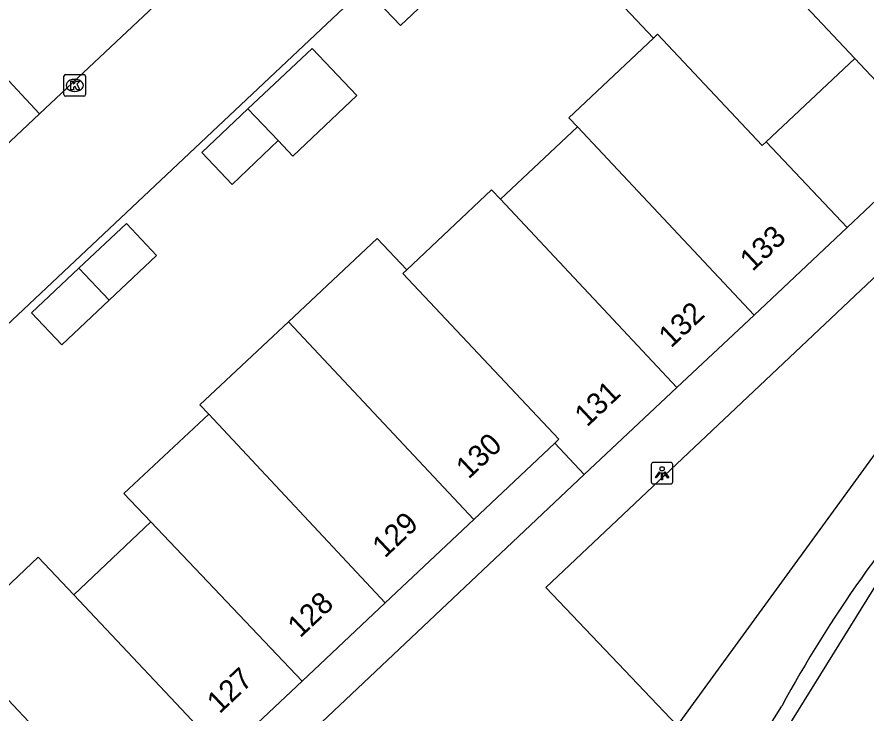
# Model space of a CAD drawing. Extents: x 162542 to 163144, y 380786 to 381511.
# Drawn here: x 162864.72 to 162904.12, y 381342.45 to 381374.74 of the extents above; entities that cross this region are included whole.
import ezdxf

# ---------------------------------------------------------------- set-up
doc = ezdxf.new("R2010")
doc.units = 0
for name, color, linetype in [('IMGEO_Groenvoorziening', 7, 'Continuous'), ('IMGEO_Kolk', 7, 'Continuous'), ('IMGEO_Lichtpunt', 7, 'Continuous'), ('IMGEO_Muur', 7, 'Continuous'), ('IMGEO_Pand', 7, 'Continuous'), ('IMGEO_Pand_nummerreeks', 7, 'Continuous'), ('IMGEO_Rijbaan_lokaal_open', 7, 'Continuous'), ('IMGEO_Voetpad_open', 7, 'Continuous')]:
    doc.layers.add(name, color=color, linetype=linetype)

msp = doc.modelspace()

# ---------------------------------------------------------------- linework, layer by layer
at = {"layer": 'IMGEO_Groenvoorziening'}
msp.add_lwpolyline([(162883.712, 381314.744), (162907.437, 381352.98), (162914.15, 381354.131)], dxfattribs=at)
at = {"layer": 'IMGEO_Kolk'}
for p, q in [((162866.9, 381371.143), (162866.9, 381371.995)), ((162866.975, 381372.069), (162867.827, 381372.069)), ((162867.388, 381371.849), (162867.413, 381371.849)), ((162867.901, 381371.995), (162867.901, 381371.143)), ((162867.827, 381371.069), (162866.975, 381371.069)), ((162867.411, 381371.289), (162867.386, 381371.289))]:
    msp.add_line(p, q, dxfattribs=at)
for points in [[(162866.9, 381371.143), (162866.9, 381371.995)], [(162866.975, 381372.069), (162867.827, 381372.069)], [(162867.221, 381371.769), (162867.344, 381371.769), (162867.344, 381371.618), (162867.474, 381371.769), (162867.638, 381371.769), (162867.492, 381371.618), (162867.645, 381371.369), (162867.493, 381371.369), (162867.408, 381371.533), (162867.344, 381371.466), (162867.344, 381371.369), (162867.221, 381371.369), (162867.221, 381371.769)], [(162867.901, 381371.995), (162867.901, 381371.143)], [(162867.827, 381371.069), (162866.975, 381371.069)]]:
    msp.add_lwpolyline(points, dxfattribs=at)
for centre, start, end in [((162866.977, 381371.993), 91.552, 178.448), ((162866.977, 381371.993), 91.552, 178.448), ((162867.825, 381371.993), 1.552, 88.448), ((162867.825, 381371.993), 1.552, 88.448), ((162866.977, 381371.145), 181.552, 268.448), ((162866.977, 381371.145), 181.552, 268.448), ((162867.825, 381371.145), 271.552, 358.448), ((162867.825, 381371.145), 271.552, 358.448)]:
    msp.add_arc(centre, 0.0765, start, end, dxfattribs=at)
for centre, major_axis, ratio, start_param, end_param in [((162867.387, 381371.569), (-0.387, 0.002), 0.722429, 4.712389, 7.853982), ((162867.412, 381371.569), (-0.39, 0.002), 0.717154, 1.570796, 4.712389)]:
    msp.add_ellipse(centre, major_axis=major_axis, ratio=ratio, start_param=start_param, end_param=end_param, dxfattribs=at)
at = {"layer": 'IMGEO_Lichtpunt'}
for p, q in [((162894.156, 381353.981), (162894.156, 381353.174)), ((162894.156, 381353.981), (162894.156, 381353.174)), ((162895.058, 381354.076), (162894.25, 381354.076)), ((162895.058, 381354.076), (162894.25, 381354.076)), ((162895.152, 381353.174), (162895.152, 381353.981)), ((162895.152, 381353.174), (162895.152, 381353.981)), ((162894.25, 381353.08), (162895.058, 381353.08)), ((162894.25, 381353.08), (162895.058, 381353.08))]:
    msp.add_line(p, q, dxfattribs=at)
for points in [[(162894.53, 381353.645), (162894.569, 381353.617), (162894.381, 381353.355), (162894.343, 381353.382), (162894.53, 381353.645)], [(162894.632, 381353.597), (162894.679, 381353.597), (162894.679, 381353.275), (162894.632, 381353.275), (162894.632, 381353.597)], [(162894.742, 381353.617), (162894.78, 381353.644), (162894.967, 381353.382), (162894.928, 381353.354), (162894.742, 381353.617)]]:
    msp.add_lwpolyline(points, dxfattribs=at)
msp.add_circle((162894.655, 381353.779), 0.0994, dxfattribs=at)
for centre, start, end in [((162894.25, 381353.981), 90, 180), ((162894.25, 381353.981), 90, 180), ((162895.058, 381353.981), 0, 90), ((162895.058, 381353.981), 0, 90), ((162894.25, 381353.174), 180, 270), ((162894.25, 381353.174), 180, 270), ((162895.058, 381353.174), 270, 0), ((162895.058, 381353.174), 270, 360)]:
    msp.add_arc(centre, 0.0946, start, end, dxfattribs=at)
at = {"layer": 'IMGEO_Muur'}
msp.add_lwpolyline([(162883.712, 381314.744), (162907.437, 381352.98), (162914.15, 381354.131)], dxfattribs=at)
at = {"layer": 'IMGEO_Pand'}
for points in [[(162891.278, 381385.908), (162903.602, 381372.816)], [(162886.791, 381381.672), (162894.25, 381373.761)], [(162883.304, 381377.894), (162881.113, 381375.826), (162882.52, 381374.35), (162884.694, 381376.422)], [(162894.25, 381373.761), (162890.331, 381370.066), (162890.733, 381369.645)], [(162894.25, 381373.761), (162894.444, 381373.944), (162899.302, 381368.775), (162899.488, 381368.95)], [(162876.837, 381369.007), (162877.527, 381368.283), (162880.49, 381371.106), (162878.412, 381373.287), (162875.439, 381370.474)], [(162903.602, 381372.816), (162899.488, 381368.95)], [(162875.439, 381370.474), (162873.298, 381368.449), (162874.704, 381366.973), (162876.837, 381369.007)], [(162875.439, 381370.474), (162876.837, 381369.007)], [(162890.733, 381369.645), (162887.154, 381366.288)], [(162898.92, 381360.916), (162890.733, 381369.645)], [(162899.488, 381368.95), (162903.238, 381364.975)], [(162887.154, 381366.288), (162886.744, 381366.725), (162882.807, 381363.015)], [(162895.345, 381357.555), (162887.154, 381366.288)], [(162868.996, 381361.609), (162871.195, 381363.682), (162869.797, 381365.168), (162867.596, 381363.095)], [(162903.238, 381364.975), (162898.92, 381360.916)], [(162882.807, 381363.015), (162881.442, 381364.463), (162877.326, 381360.606)], [(162867.596, 381363.095), (162865.396, 381361.022), (162866.796, 381359.535), (162868.996, 381361.609)], [(162867.596, 381363.095), (162868.996, 381361.609)], [(162882.807, 381363.015), (162882.624, 381362.842), (162889.865, 381355.153), (162889.678, 381354.977)], [(162898.92, 381360.916), (162895.345, 381357.555)], [(162877.326, 381360.606), (162873.21, 381356.749), (162873.627, 381356.311)], [(162877.326, 381360.606), (162885.919, 381351.436)], [(162895.345, 381357.555), (162891.046, 381353.514)], [(162873.627, 381356.311), (162869.684, 381352.638), (162870.931, 381351.325)], [(162873.627, 381356.311), (162881.812, 381347.569)], [(162889.678, 381354.977), (162885.919, 381351.436)], [(162891.046, 381353.514), (162889.678, 381354.977)], [(162870.931, 381351.325), (162867.365, 381347.936)], [(162870.931, 381351.325), (162877.951, 381343.933)], [(162885.919, 381351.436), (162881.812, 381347.569)], [(162867.365, 381347.936), (162865.712, 381349.675), (162861.666, 381345.864)], [(162867.365, 381347.936), (162874.332, 381340.524)], [(162881.812, 381347.569), (162877.951, 381343.933)], [(162861.666, 381345.864), (162870.286, 381336.713)], [(162877.951, 381343.933), (162874.332, 381340.524)]]:
    msp.add_lwpolyline(points, dxfattribs=at)
at = {"layer": 'IMGEO_Rijbaan_lokaal_open'}
for points in [[(162865.763, 381370.246), (162882.238, 381385.728)], [(162831.86, 381329.93), (162855.45, 381352.176), (162886.791, 381381.672)], [(162865.763, 381370.246), (162864.683, 381369.231), (162864.202, 381368.779), (162863.244, 381367.866)]]:
    msp.add_lwpolyline(points, dxfattribs=at)
at = {"layer": 'IMGEO_Voetpad_open'}
for points in [[(162882.238, 381385.728), (162878.709, 381389.504), (162869.411, 381380.755), (162862.26, 381374.008), (162865.763, 381370.246)], [(162903.602, 381372.816), (162907.347, 381368.838), (162903.238, 381364.975)], [(162889.263, 381348.267), (162909.099, 381367.007), (162911.663, 381364.261), (162895.354, 381341.874), (162889.263, 381348.267)], [(162891.046, 381353.514), (162847.862, 381312.771), (162846.452, 381314.267)], [(162870.795, 381295.515), (162872.763, 381299.129), (162900.206, 381342.771)]]:
    msp.add_lwpolyline(points, dxfattribs=at)
msp.add_arc((162953.374, 381313.824), 60.537, 138.17695, 151.43397, dxfattribs=at)

# ---------------------------------------------------------------- texts
at = {"layer": 'IMGEO_Pand_nummerreeks'}
for s, rotation, p in [('133', 43.2297, (162898.846, 381362.904)), ('132', 43.2354, (162895.073, 381359.358)), ('131', 43.2297, (162891.173, 381355.691)), ('130', 43.287, (162885.674, 381353.267)), ('129', 43.2755, (162881.788, 381349.607)), ('128', 43.2812, (162877.858, 381345.906)), ('127', 43.287, (162874.116, 381342.382))]:
    msp.add_text(s, height=1, rotation=rotation, dxfattribs=at).set_placement(p)

doc.saveas('drawing.dxf')
